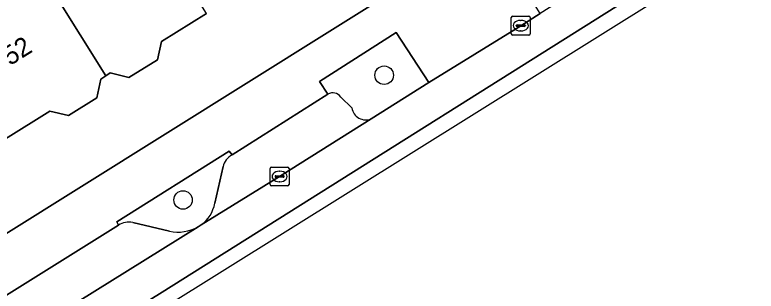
# Model space of a CAD drawing. Extents: x 159352 to 160617, y 385888 to 387323.
# Drawn here: x 159882.86 to 159922.11, y 386028.99 to 386043.61 of the extents above; entities that cross this region are included whole.
import ezdxf

# ---------------------------------------------------------------- set-up
doc = ezdxf.new("R2010")
doc.units = 0
for name, color, linetype in [('IMGEO_Boom', 7, 'Continuous'), ('IMGEO_Erf', 7, 'Continuous'), ('IMGEO_Fietspad_open', 7, 'Continuous'), ('IMGEO_Groenvoorziening', 7, 'Continuous'), ('IMGEO_Kolk', 7, 'Continuous'), ('IMGEO_Pand', 7, 'Continuous'), ('IMGEO_Pand_nummerreeks', 7, 'Continuous'), ('IMGEO_Parkeervlak_open', 7, 'Continuous'), ('IMGEO_Rijbaan_regionaal_gesloten', 7, 'Continuous'), ('IMGEO_Voetpad_open', 7, 'Continuous')]:
    doc.layers.add(name, color=color, linetype=linetype)

msp = doc.modelspace()

# ---------------------------------------------------------------- linework, layer by layer
at = {"layer": 'IMGEO_Boom'}
for centre in [(159902.414, 386040.416), (159891.768, 386033.814)]:
    msp.add_circle(centre, 0.489, dxfattribs=at)
at = {"layer": 'IMGEO_Erf'}
for points in [[(159873.502, 386026.485), (159908.114, 386048.124), (159895.022, 386069.135), (159893.387, 386068.116), (159895.16, 386065.286), (159892.49, 386063.614), (159890.718, 386066.443), (159864.029, 386049.651)], [(159893, 386043.682), (159890.622, 386042.197), (159890.415, 386041.223), (159888.901, 386040.293), (159887.908, 386040.534), (159887.68, 386040.382), (159887.421, 386040.209), (159887.204, 386039.222), (159885.706, 386038.291), (159884.712, 386038.519), (159882.364, 386037.049)]]:
    msp.add_lwpolyline(points, dxfattribs=at)
at = {"layer": 'IMGEO_Fietspad_open'}
for points in [[(159846.766, 386001.708), (159890.661, 386028.937), (159920.298, 386047.584), (159946.201, 386063.73), (159985.375, 386088.326), (159989.333, 386091.543), (159991.642, 386093.359), (159999.724, 386098.31), (160002.357, 386099.871), (160004.347, 386101.103)], [(159924.496, 386052.369), (159919.333, 386049.136), (159919.147, 386049.019), (159910.676, 386043.683), (159909.646, 386043.036), (159904.779, 386040.022), (159901.727, 386038.102), (159896.879, 386035.054), (159892.722, 386032.498), (159892.559, 386032.398), (159883.358, 386026.657)]]:
    msp.add_lwpolyline(points, dxfattribs=at)
at = {"layer": 'IMGEO_Groenvoorziening'}
for points in [[(159901.727, 386038.102), (159904.779, 386040.022), (159903.055, 386042.672), (159898.982, 386040.075), (159899.433, 386039.406)], [(159900.122, 386039.26), (159900.701, 386038.682)], [(159894.36, 386036.2), (159894.212, 386036.4), (159888.253, 386032.659), (159888.346, 386032.487)], [(159893.443, 386033.64), (159893.883, 386035.578)], [(159889.104, 386032.619), (159891.053, 386032.166)], [(159892.559, 386032.398), (159892.722, 386032.498)]]:
    msp.add_lwpolyline(points, dxfattribs=at)
for centre, radius, start, end in [((159899.702, 386038.976), 0.507, 34.0868, 121.9851), ((159901.452, 386038.812), 0.762, 189.8569, 291.184), ((159894.815, 386035.357), 0.958, 118.3765, 166.6557), ((159891.738, 386033.918), 1.727, 304.7185, 350.7491), ((159888.89, 386031.606), 1.035, 78.0597, 121.6974), ((159891.514, 386034.179), 2.065, 257.1091, 300.406)]:
    msp.add_arc(centre, radius, start, end, dxfattribs=at)
at = {"layer": 'IMGEO_Kolk'}
for p, q in [((159909.22, 386043.538), (159910.072, 386043.538)), ((159909.145, 386042.612), (159909.145, 386043.464)), ((159909.633, 386043.318), (159909.658, 386043.318)), ((159910.146, 386043.464), (159910.146, 386042.612)), ((159909.404, 386043.032), (159909.404, 386043.044)), ((159909.842, 386042.995), (159909.444, 386042.995)), ((159909.447, 386043.081), (159909.845, 386043.081)), ((159909.656, 386042.758), (159909.631, 386042.758)), ((159909.888, 386043.044), (159909.888, 386043.032)), ((159910.072, 386042.538), (159909.22, 386042.538)), ((159896.378, 386034.63), (159896.378, 386035.482)), ((159896.453, 386035.556), (159897.305, 386035.556)), ((159896.866, 386035.336), (159896.891, 386035.336)), ((159897.379, 386035.482), (159897.379, 386034.63)), ((159896.637, 386035.05), (159896.637, 386035.062)), ((159897.075, 386035.013), (159896.677, 386035.013)), ((159896.68, 386035.099), (159897.078, 386035.099)), ((159897.121, 386035.062), (159897.121, 386035.05)), ((159897.305, 386034.556), (159896.453, 386034.556)), ((159896.889, 386034.776), (159896.864, 386034.776))]:
    msp.add_line(p, q, dxfattribs=at)
for points in [[(159909.22, 386043.538), (159910.072, 386043.538)], [(159909.145, 386042.612), (159909.145, 386043.464)], [(159910.146, 386043.464), (159910.146, 386042.612)], [(159910.072, 386042.538), (159909.22, 386042.538)], [(159896.378, 386034.63), (159896.378, 386035.482)], [(159896.453, 386035.556), (159897.305, 386035.556)], [(159897.379, 386035.482), (159897.379, 386034.63)], [(159897.305, 386034.556), (159896.453, 386034.556)]]:
    msp.add_lwpolyline(points, dxfattribs=at)
for centre, radius, start, end in [((159909.222, 386043.462), 0.0765, 91.552, 178.448), ((159909.222, 386043.462), 0.0765, 91.552, 178.448), ((159910.07, 386043.462), 0.0765, 1.552, 88.448), ((159910.07, 386043.462), 0.0765, 1.552, 88.448), ((159909.444, 386043.041), 0.0403, 85.8775, 175.7526), ((159909.441, 386043.031), 0.0366, 178.938, 274.7102), ((159909.845, 386043.038), 0.043, 264.8664, 352.4533), ((159909.849, 386043.043), 0.0386, 1.7309, 96.639), ((159909.222, 386042.614), 0.0765, 181.552, 268.448), ((159909.222, 386042.614), 0.0765, 181.552, 268.448), ((159910.07, 386042.614), 0.0765, 271.552, 358.448), ((159910.07, 386042.614), 0.0765, 271.552, 358.448), ((159896.455, 386035.48), 0.0765, 91.552, 178.448), ((159896.455, 386035.48), 0.0765, 91.552, 178.448), ((159897.303, 386035.48), 0.0765, 1.552, 88.448), ((159897.303, 386035.48), 0.0765, 1.552, 88.448), ((159896.677, 386035.059), 0.0403, 85.8775, 175.7526), ((159896.674, 386035.049), 0.0366, 178.938, 274.7102), ((159897.078, 386035.056), 0.043, 264.8664, 352.4533), ((159897.082, 386035.061), 0.0386, 1.7309, 96.639), ((159896.455, 386034.632), 0.0765, 181.552, 268.448), ((159896.455, 386034.632), 0.0765, 181.552, 268.448), ((159897.303, 386034.632), 0.0765, 271.552, 358.448), ((159897.303, 386034.632), 0.0765, 271.552, 358.448)]:
    msp.add_arc(centre, radius, start, end, dxfattribs=at)
for centre, major_axis, ratio, start_param, end_param in [((159909.632, 386043.038), (-0.387, 0.002), 0.722429, 4.712389, 7.853982), ((159909.657, 386043.038), (-0.39, 0.002), 0.717154, 1.570796, 4.712389), ((159896.865, 386035.056), (-0.387, 0.002), 0.722429, 4.712389, 7.853982), ((159896.89, 386035.056), (-0.39, 0.002), 0.717154, 1.570796, 4.712389)]:
    msp.add_ellipse(centre, major_axis=major_axis, ratio=ratio, start_param=start_param, end_param=end_param, dxfattribs=at)
at = {"layer": 'IMGEO_Pand'}
for points in [[(159887.68, 386040.382), (159887.908, 386040.534), (159888.901, 386040.293), (159890.415, 386041.223), (159890.622, 386042.197), (159893, 386043.682), (159885.942, 386054.974), (159883.699, 386053.57), (159886.75, 386048.696), (159883.683, 386046.776)], [(159883.683, 386046.776), (159880.614, 386044.854), (159877.562, 386049.728), (159875.317, 386048.322), (159882.364, 386037.049), (159884.712, 386038.519), (159885.706, 386038.291), (159887.204, 386039.222), (159887.421, 386040.209), (159887.68, 386040.382)]]:
    msp.add_lwpolyline(points, close=True, dxfattribs=at)
at = {"layer": 'IMGEO_Parkeervlak_open'}
for points in [[(159899.433, 386039.406), (159894.36, 386036.2)], [(159900.701, 386038.682), (159900.122, 386039.26)], [(159892.722, 386032.498), (159896.879, 386035.054), (159901.727, 386038.102)], [(159893.883, 386035.578), (159893.443, 386033.64)], [(159891.053, 386032.166), (159889.104, 386032.619)], [(159871.374, 386019.174), (159883.358, 386026.657), (159892.559, 386032.398)], [(159888.346, 386032.487), (159873.031, 386022.924)]]:
    msp.add_lwpolyline(points, dxfattribs=at)
for centre, radius, start, end in [((159899.702, 386038.976), 0.507, 34.0868, 121.9851), ((159901.452, 386038.812), 0.762, 189.8569, 291.184), ((159894.815, 386035.357), 0.958, 118.3765, 166.6557), ((159891.738, 386033.918), 1.727, 304.7185, 350.7491), ((159888.89, 386031.606), 1.035, 78.0597, 121.6974), ((159891.514, 386034.179), 2.065, 257.1091, 300.406)]:
    msp.add_arc(centre, radius, start, end, dxfattribs=at)
at = {"layer": 'IMGEO_Rijbaan_regionaal_gesloten'}
for points in [[(159680.589, 385901.515), (159678.374, 385900.403), (159677.09, 385899.832), (159676.054, 385899.376), (159674.34, 385898.621), (159673.604, 385898.41), (159672.377, 385898.152), (159671.133, 385898.005), (159669.88, 385897.969), (159668.841, 385898.033), (159672.265, 385892.74), (159701.42, 385910.447), (159730.336, 385928.01), (160003.316, 386098.383), (160029.667, 386114.83), (160338.731, 386306.963), (160519.651, 386421.283), (160554.007, 386449.857), (160584.37, 386476.501)], [(160004.347, 386101.103), (160002.357, 386099.871), (159999.724, 386098.31), (159991.642, 386093.359), (159989.333, 386091.543), (159985.375, 386088.326), (159946.201, 386063.73), (159920.298, 386047.584), (159890.661, 386028.937), (159846.766, 386001.708), (159807.266, 385976.872), (159789.753, 385966.056), (159732.868, 385930.223), (159726.624, 385926.948)]]:
    msp.add_lwpolyline(points, dxfattribs=at)
at = {"layer": 'IMGEO_Voetpad_open'}
msp.add_lwpolyline([(159856.818, 386012.798), (159856.702, 386012.963), (159862.666, 386016.715), (159862.781, 386016.526), (159867.033, 386019.18), (159866.925, 386019.389), (159872.901, 386023.102), (159873.031, 386022.924), (159888.346, 386032.487), (159888.253, 386032.659), (159894.212, 386036.4), (159894.36, 386036.2), (159899.433, 386039.406), (159898.982, 386040.075), (159903.055, 386042.672), (159904.779, 386040.022), (159909.646, 386043.036), (159910.676, 386043.683), (159910.41, 386044.106), (159913.581, 386051.533), (159909.993, 386049.268), (159908.114, 386048.124), (159873.502, 386026.485), (159829.32, 385998.863)], dxfattribs=at)

# ---------------------------------------------------------------- texts
at = {"layer": 'IMGEO_Pand_nummerreeks'}
msp.add_text('52', height=1, rotation=31.9748, dxfattribs=at).set_placement((159882.598, 386040.893))

doc.saveas('drawing.dxf')
